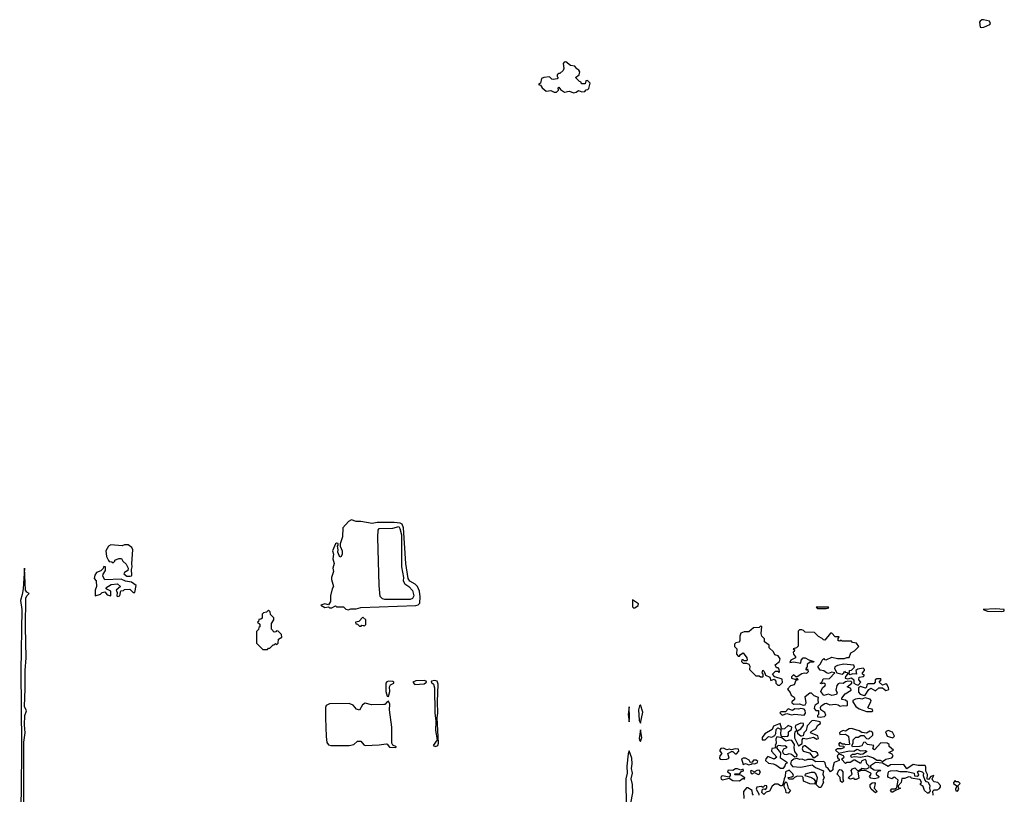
# Model space of a CAD drawing. Extents: x 1980017 to 2252640, y 74400 to 266395.
# Tile 311 of 388: x 2184275 to 2192822, y 185201 to 191927. Entities that reach past the tile are written whole.
import ezdxf

# ---------------------------------------------------------------- set-up
doc = ezdxf.new("R2010")
doc.units = 0

msp = doc.modelspace()

# ---------------------------------------------------------------- linework, layer by layer
at = {"layer": '0CON20XD'}
for points in [[(2192625, 191858.1), (2192645, 191862.5), (2192696.2, 191885), (2192702.3, 191895), (2192695, 191913.5), (2192642.7, 191927.3), (2192626.2, 191925), (2192612.5, 191915), (2192608, 191905), (2192613.6, 191863.6), (2192625, 191858.1)], [(2189085, 191293.3), (2189105, 191297.5), (2189125, 191312.5), (2189155, 191300), (2189180, 191305), (2189191.7, 191318.3), (2189208.3, 191321.7), (2189215, 191330), (2189227.5, 191375), (2189205, 191400), (2189190, 191395), (2189185, 191370), (2189151.7, 191371.7), (2189150, 191385), (2189135, 191390), (2189100, 191425), (2189130.7, 191449.3), (2189137.5, 191475), (2189130, 191490), (2189110.7, 191500.7), (2189094.2, 191524.2), (2189055, 191530), (2189015, 191560), (2189001.7, 191558.3), (2188992.5, 191547.5), (2188997.7, 191502.3), (2188993.3, 191486.7), (2188965, 191460), (2188955, 191460), (2188941.7, 191448.3), (2188940, 191435), (2188950, 191425), (2188940, 191415), (2188905, 191407.5), (2188895, 191410), (2188875, 191430), (2188825, 191426), (2188804.5, 191415.5), (2188795, 191377.5), (2188780, 191365), (2188795, 191357.5), (2188810, 191335), (2188845, 191307.5), (2188885, 191312.5), (2188915, 191297.5), (2188935, 191297.5), (2188952.5, 191315), (2188950, 191335), (2188955, 191340), (2188970.7, 191320.7), (2189005, 191296.7), (2189045, 191307.5), (2189085, 191293.3)], [(2187125, 186802.5), (2187148.3, 186811.7), (2187195, 186812.5), (2187237, 186823), (2187715, 186840.9), (2187735, 186847.8), (2187747.8, 186862.2), (2187752.7, 186915), (2187746, 186966), (2187729.5, 187005), (2187709.2, 187025), (2187661.7, 187051.7), (2187646.5, 187075), (2187626.9, 187205), (2187606.2, 187515), (2187595, 187545.7), (2187577.5, 187555), (2187525, 187560), (2187378.9, 187561.1), (2187335, 187552.9), (2187235, 187571.4), (2187195, 187571.4), (2187155, 187584), (2187130.3, 187569.7), (2187080.8, 187515), (2187076.2, 187436.2), (2187057.5, 187375), (2187057.5, 187355), (2187074, 187315), (2187073.3, 187285), (2187065, 187267.5), (2187055, 187260), (2187037.5, 187305), (2187040, 187325), (2187033.3, 187355), (2187040, 187365), (2187038.3, 187378.3), (2187025, 187382.5), (2187015, 187377.5), (2186989.2, 187315), (2187000, 187285), (2186994, 187245), (2187004, 187205), (2186992.5, 187165), (2187000, 187135), (2186981.2, 187085), (2186981.2, 187065), (2187000, 187005), (2186986.2, 186985), (2186972.9, 186925), (2186973.3, 186875), (2186955, 186847.5), (2186925, 186856.2), (2186890, 186845), (2186925, 186822.5), (2186955, 186830), (2186965, 186820), (2186985, 186820), (2187015, 186837.5), (2187025, 186830), (2187085, 186830), (2187105, 186810), (2187125, 186802.5)], [(2187445, 186893.3), (2187425, 186900), (2187405, 186920), (2187396.7, 187015), (2187384.2, 187435), (2187386.2, 187495), (2187395, 187508), (2187515, 187511.2), (2187565, 187526.2), (2187575, 187510), (2187588, 187455), (2187588.8, 187175), (2187606, 187085), (2187602.5, 187055), (2187618.3, 187028.3), (2187652.5, 187005), (2187685, 186970), (2187696.4, 186923.6), (2187685, 186902.5), (2187665, 186893.8), (2187445, 186893.3)], [(2185235, 187094.4), (2185245, 187097.5), (2185247.5, 187105), (2185246.1, 187153.9), (2185252.5, 187175), (2185248, 187205), (2185256.7, 187325), (2185247.5, 187345), (2185215, 187367.5), (2185183.6, 187366.4), (2185165, 187357.5), (2185067, 187367), (2185045, 187356.7), (2185023.8, 187315), (2185027, 187267), (2185045, 187230), (2185051.7, 187221.7), (2185075, 187220), (2185085, 187210), (2185100, 187225), (2185100, 187235), (2185135, 187250), (2185158.3, 187248.3), (2185170, 187225), (2185198.3, 187198.3), (2185217.5, 187165), (2185212.5, 187145), (2185185, 187126.7), (2185180, 187115), (2185205, 187096.2), (2185235, 187094.4)], [(2184311.2, 184855), (2184310.8, 185655), (2184321.2, 185735), (2184315.8, 185805), (2184318.7, 185885), (2184333.5, 185925), (2184316.5, 185965), (2184323.3, 186116.7), (2184321.2, 186275), (2184329.8, 186385), (2184325.2, 186655), (2184329.3, 186905), (2184336, 186924), (2184356.2, 186945), (2184336.6, 186956.6), (2184326.4, 186975), (2184317.5, 187165), (2184303.5, 186985), (2184296.7, 186935), (2184281.4, 186885), (2184292.1, 186805), (2184283.8, 186273.8), (2184290.9, 185635), (2184287.5, 185205), (2184274.7, 184995)], [(2185125, 186918.8), (2185145, 186923.8), (2185151.7, 186968.3), (2185175, 186970), (2185185, 186980), (2185231.7, 186981.7), (2185260, 186955), (2185275, 186952.5), (2185285.7, 187015.7), (2185245, 187043.3), (2185193.1, 187053.1), (2185155, 187070.6), (2185013.9, 187063.9), (2184996.7, 187095), (2184998.3, 187111.7), (2185020, 187145), (2185020, 187175), (2185005, 187180), (2184998.3, 187161.7), (2184978.3, 187141.7), (2184941.7, 187128.3), (2184926.2, 187105), (2184922.5, 187075), (2184940, 187055), (2184942.5, 187005), (2184930, 186975), (2184930, 186925), (2184975, 186940), (2184990, 186955), (2185015, 186960), (2185035, 186932.5), (2185065, 186923.8), (2185066.2, 186966.2), (2185031.7, 186981.7), (2185022.5, 186995), (2185068.3, 187021.7), (2185125, 187027.5), (2185150, 187005), (2185112.5, 186975), (2185120, 186955), (2185116.7, 186925), (2185125, 186918.8)], [(2189605, 186816.7), (2189615, 186820), (2189645, 186842), (2189646.9, 186855), (2189595, 186890), (2189595, 186830), (2189605, 186816.7)], [(2186425, 186460), (2186435, 186470), (2186445, 186470), (2186475, 186500), (2186485, 186500), (2186495, 186510), (2186508.3, 186501.7), (2186520, 186515), (2186521.7, 186548.3), (2186550, 186565), (2186548.3, 186588.3), (2186518.3, 186618.3), (2186505, 186620), (2186498.3, 186611.7), (2186485, 186610), (2186460, 186635), (2186460, 186685), (2186480, 186715), (2186480, 186735), (2186451.7, 186761.7), (2186450, 186785), (2186435, 186800), (2186418.3, 186781.7), (2186391.7, 186778.3), (2186380, 186765), (2186378.3, 186731.7), (2186368.3, 186721.7), (2186351.7, 186718.3), (2186348.3, 186701.7), (2186340, 186695), (2186358.3, 186678.3), (2186360, 186655), (2186351.7, 186648.3), (2186348.3, 186631.7), (2186330, 186615), (2186330, 186515), (2186385, 186460), (2186425, 186460)], [(2191205, 186814.2), (2191275, 186814.3), (2191298.3, 186821.7), (2191295, 186825.8), (2191190, 186825), (2191205, 186814.2)], [(2192795, 186788), (2192815, 186792.5), (2192822.5, 186795), (2192820, 186805), (2192745, 186810.8), (2192640, 186805), (2192677.7, 186792.3), (2192795, 186788)], [(2187265, 186660), (2187280, 186675), (2187280, 186715), (2187255, 186740), (2187218.3, 186701.7), (2187190, 186695), (2187191.7, 186681.7), (2187208.3, 186678.3), (2187225, 186660), (2187238.3, 186661.7), (2187245, 186670), (2187258.3, 186668.3), (2187265, 186660)], [(2190875, 186150), (2190897, 186173), (2190895, 186200), (2190831.7, 186221.7), (2190810, 186245), (2190835, 186270), (2190855, 186270), (2190865, 186260), (2190870, 186265), (2190867, 186287), (2190858.3, 186298.3), (2190845, 186300), (2190832.5, 186325), (2190870, 186355), (2190877, 186377), (2190860, 186405), (2190831.7, 186411.7), (2190819.3, 186439.3), (2190781.7, 186471.7), (2190780, 186495), (2190740, 186525), (2190741.7, 186551.7), (2190717.5, 186575), (2190713, 186597), (2190718.3, 186658.3), (2190705, 186660), (2190695, 186650), (2190645, 186647.5), (2190605, 186612.5), (2190565, 186612.5), (2190535, 186600), (2190527.5, 186575), (2190527, 186533), (2190518.3, 186521.7), (2190493, 186517), (2190480, 186505), (2190480, 186485), (2190500, 186465), (2190498.3, 186418.3), (2190511.7, 186401.7), (2190525, 186400), (2190533.6, 186416.4), (2190555, 186430), (2190587.5, 186385), (2190590, 186365), (2190585, 186360), (2190565, 186360), (2190555, 186370), (2190545, 186370), (2190540, 186355), (2190555, 186340), (2190585, 186340), (2190605, 186330), (2190612.5, 186315), (2190610, 186285), (2190665, 186230), (2190695, 186230), (2190705, 186220), (2190725, 186220), (2190730, 186225), (2190730, 186245), (2190720, 186255), (2190725, 186280), (2190737, 186267), (2190750, 186235), (2190788.3, 186218.3), (2190795, 186190), (2190825, 186200), (2190840, 186185), (2190840, 186165), (2190855, 186150), (2190875, 186150)], [(2191225, 185872.5), (2191261.7, 185878.3), (2191271.7, 185888.3), (2191263, 185913), (2191230, 185935), (2191227.5, 185955), (2191231.7, 185968.3), (2191265, 185990), (2191275, 185993.3), (2191307, 185977), (2191355, 185983.8), (2191378.8, 185978.8), (2191397, 185967), (2191425, 185973.3), (2191455, 185970), (2191460, 185975), (2191460, 186005), (2191445, 186017.5), (2191413.3, 186023.3), (2191412.5, 186035), (2191440, 186075), (2191493.3, 186105), (2191489.2, 186119.2), (2191457.5, 186135), (2191500, 186165), (2191500, 186175), (2191491.7, 186181.7), (2191465, 186183.3), (2191445, 186178.8), (2191425, 186162.5), (2191395, 186166.2), (2191380.8, 186159.2), (2191370, 186145), (2191360, 186105), (2191372.5, 186085), (2191365, 186067.5), (2191325, 186060), (2191295, 186070), (2191255, 186060), (2191230, 186095), (2191243.8, 186126.2), (2191267.5, 186145), (2191270, 186155), (2191255, 186167.5), (2191235, 186160), (2191222.5, 186165), (2191238.3, 186171.7), (2191250, 186205), (2191305, 186207.5), (2191350, 186255), (2191325, 186262.5), (2191295, 186251.2), (2191277.5, 186255), (2191255, 186273.3), (2191225, 186280), (2191207.5, 186305), (2191207.5, 186315), (2191227.5, 186335), (2191240, 186365), (2191255, 186380), (2191261.7, 186371.7), (2191275, 186370), (2191325, 186392.5), (2191375, 186380), (2191435, 186380), (2191455, 186390), (2191475, 186390), (2191490.7, 186429.3), (2191523, 186447), (2191560, 186485), (2191540, 186515), (2191505, 186520), (2191495, 186530), (2191415, 186530), (2191405, 186540), (2191395, 186530), (2191385, 186532.5), (2191380, 186535), (2191380, 186555), (2191388.3, 186568.3), (2191355, 186570), (2191325, 186600), (2191315, 186600), (2191265, 186540), (2191251.7, 186541.7), (2191240, 186555), (2191210.7, 186570.7), (2191175, 186607.5), (2191095, 186610), (2191080, 186625), (2191065, 186630), (2191045, 186630), (2191033, 186617), (2191031.7, 186488.3), (2191018.3, 186471.7), (2190990, 186465), (2191000, 186455), (2190998.3, 186441.7), (2190990, 186435), (2190991.7, 186418.3), (2191010, 186395), (2191010, 186385), (2190970, 186365), (2190960, 186345), (2190995, 186352.5), (2191055, 186340), (2191060, 186365), (2191075, 186387.5), (2191095, 186387.5), (2191125, 186367.5), (2191170, 186355), (2191165, 186350), (2191135, 186350), (2191111.7, 186328.3), (2191110, 186305), (2191101.7, 186298.3), (2191100, 186285), (2191105, 186280), (2191115, 186290), (2191120, 186265), (2191105, 186250), (2191085, 186252.5), (2191063.6, 186246.4), (2191025, 186220), (2191011.7, 186221.7), (2190991.7, 186238.3), (2190975, 186220), (2190975, 186210), (2191005, 186200), (2191015, 186200), (2191025, 186210), (2191030, 186195), (2191011.7, 186188.3), (2190998.3, 186151.7), (2190965, 186142.5), (2190940, 186115), (2190962.5, 186085), (2190970.7, 186060.7), (2190997.5, 186045), (2191002.5, 186035), (2191002.5, 186025), (2190977.5, 186005), (2190977.5, 185995), (2190994, 185984), (2191045, 185988), (2191075, 185976.7), (2191092.5, 185977.5), (2191102.5, 185995), (2191095, 186050), (2191135, 186082.5), (2191145, 186082.5), (2191168.8, 186058.8), (2191207.5, 186045), (2191202.5, 186025), (2191207.5, 185992.5), (2191180, 185975), (2191173.3, 185965), (2191172.5, 185945), (2191185, 185930), (2191208.3, 185928.3), (2191210, 185895), (2191200, 185885), (2191200, 185875), (2191225, 185872.5)], [(2191555, 186150), (2191577.5, 186175), (2191560, 186195), (2191563, 186217), (2191600, 186225), (2191610, 186235), (2191590, 186245), (2191590, 186255), (2191607.5, 186275), (2191607.5, 186285), (2191596.1, 186296.1), (2191552, 186288), (2191533.6, 186276.4), (2191540, 186245), (2191505, 186247.5), (2191485, 186240), (2191470, 186255), (2191478.3, 186261.7), (2191480, 186275), (2191495, 186280), (2191522.5, 186305), (2191515, 186322.5), (2191428.3, 186331.7), (2191375, 186320), (2191351.7, 186308.3), (2191347.5, 186295), (2191370, 186255), (2191416.2, 186243.8), (2191430, 186255), (2191435, 186270), (2191441.7, 186261.7), (2191458.3, 186258.3), (2191460, 186245), (2191442.5, 186225), (2191440.7, 186210.7), (2191465, 186202.5), (2191495, 186212.5), (2191517.5, 186195), (2191517.5, 186165), (2191535, 186153.3), (2191555, 186150)], [(2187475, 186050), (2187487.5, 186095), (2187484.3, 186135.7), (2187495, 186150.8), (2187523.8, 186165), (2187523.8, 186175), (2187515, 186180), (2187475, 186183.3), (2187461.5, 186178.5), (2187453.7, 186166.3), (2187454.5, 186094.5), (2187464.4, 186054.4), (2187475, 186050)], [(2187706, 186156), (2187785, 186161.2), (2187807.5, 186175), (2187802.5, 186185), (2187785, 186189.4), (2187715, 186187.8), (2187687.5, 186175), (2187706, 186156)], [(2187885, 185617.1), (2187905, 185624.3), (2187910.6, 185645), (2187898.8, 185865), (2187905.4, 185904.5), (2187902, 186005), (2187907.8, 186157.8), (2187898, 186185), (2187875, 186189.4), (2187850, 186185), (2187847.5, 186175), (2187867, 186157), (2187875.8, 186125), (2187877.7, 185907.7), (2187887.5, 185835), (2187883.9, 185756.1), (2187900, 185675), (2187863.3, 185625), (2187885, 185617.1)], [(2191605, 186058.8), (2191615, 186063.3), (2191645, 186110), (2191665, 186122.5), (2191705, 186100), (2191733.9, 186126.1), (2191765, 186126.7), (2191795, 186103.8), (2191813, 186107), (2191820, 186115), (2191817.5, 186125), (2191805, 186152.5), (2191795, 186160), (2191765, 186150), (2191737.5, 186175), (2191752.5, 186195), (2191750, 186205), (2191715, 186202.5), (2191700, 186195), (2191702.5, 186175), (2191690.7, 186159.3), (2191638.3, 186161.7), (2191628.3, 186151.7), (2191627, 186133), (2191616.7, 186123.3), (2191575, 186136.7), (2191557.5, 186125), (2191557, 186087), (2191570, 186070), (2191605, 186058.8)], [(2187535, 185606.7), (2187545, 185613.3), (2187515, 185628), (2187504.4, 185644.4), (2187504.3, 185785), (2187484.3, 185935), (2187487.1, 185985), (2187475, 186008.8), (2187464.5, 186005.5), (2187445, 185981.2), (2187435, 185980), (2187329.6, 185979.5), (2187275, 185993.8), (2187251.2, 185978.8), (2187225, 185932.5), (2187199.3, 185939.3), (2187170, 185975), (2187135, 185988.6), (2186965, 185986.7), (2186936.4, 185973.6), (2186930.5, 185955), (2186929.6, 185865), (2186936.4, 185703.6), (2186941.7, 185651.7), (2186955, 185631.4), (2186975.5, 185625.5), (2187135.6, 185624.4), (2187175.9, 185634.1), (2187208.3, 185661.7), (2187235, 185662.5), (2187261.9, 185631.9), (2187275, 185625.8), (2187395, 185631.4), (2187455, 185640.8), (2187465.7, 185635.7), (2187485, 185610), (2187535, 185606.7)], [(2191675, 185920), (2191680, 185925), (2191675, 185940), (2191645, 185947.5), (2191637.5, 185955), (2191664.2, 186005), (2191666.7, 186016.7), (2191658, 186028), (2191615, 186038.8), (2191585, 186027.5), (2191565, 186033.3), (2191531.7, 186028.3), (2191507.5, 186015), (2191507.5, 186005), (2191532.9, 185962.9), (2191562.2, 185942.2), (2191625, 185920), (2191675, 185920)], [(2189565, 185830), (2189570, 185865), (2189565, 185960), (2189557.5, 185895), (2189565, 185830)], [(2189665, 185820), (2189685.8, 185915), (2189665, 185977.5), (2189655, 185970), (2189646.9, 185935), (2189652.9, 185845), (2189665, 185820)], [(2191085, 185887.5), (2191097.5, 185905), (2191095, 185930), (2191085, 185940), (2191055, 185947.5), (2191035, 185941.2), (2191005, 185942.5), (2190985, 185930), (2190945, 185942.5), (2190921.7, 185918.3), (2190882.5, 185917.5), (2190872.5, 185907.5), (2190895, 185887.5), (2190935, 185903.3), (2190975, 185890), (2191005, 185897.5), (2191085, 185887.5)], [(2191035, 185622.5), (2191066.7, 185643.3), (2191067.5, 185675), (2191075, 185690), (2191105, 185683.3), (2191165, 185697.5), (2191195, 185680), (2191210, 185685), (2191205, 185710), (2191140, 185735), (2191145, 185747.5), (2191185, 185770), (2191205, 185802.5), (2191227.5, 185815), (2191225, 185830), (2191165, 185843.3), (2191150.7, 185839.3), (2191110, 185795), (2191102.5, 185755), (2191082.5, 185735), (2191075, 185710), (2191063, 185707), (2191055, 185706.7), (2191030, 185725), (2191028.3, 185751.7), (2191055, 185770), (2191078.3, 185801.7), (2191080, 185815), (2191055, 185820), (2191010, 185800), (2191007.5, 185785), (2191020, 185755), (2191005, 185740), (2191000, 185725), (2191001.7, 185691.7), (2191035, 185622.5)], [(2189665, 185660), (2189675.8, 185695), (2189665, 185760), (2189653.9, 185685), (2189655, 185672.5), (2189665, 185660)], [(2190745, 185673.3), (2190775, 185702.5), (2190805, 185697.5), (2190829.3, 185710.7), (2190839.3, 185730.7), (2190842.5, 185765), (2190855, 185777.5), (2190878.3, 185768.3), (2190881.7, 185761.7), (2190878.8, 185725), (2190886.2, 185706.2), (2190915, 185702.5), (2190942.5, 185707.5), (2190950, 185715), (2190950, 185745), (2190976, 185764), (2190977.5, 185785), (2190945, 185797.5), (2190915, 185770), (2190895, 185767.5), (2190887.5, 185775), (2190877.5, 185817.5), (2190818.3, 185791.7), (2190807.5, 185765), (2190743.6, 185726.4), (2190720, 185695), (2190720, 185675), (2190745, 185673.3)], [(2191765, 185487.5), (2191775, 185492.5), (2191795, 185506.7), (2191845, 185517.5), (2191856.4, 185533.6), (2191849.3, 185549.3), (2191820, 185565), (2191860, 185585), (2191822.5, 185615), (2191822.5, 185635), (2191805, 185646.7), (2191751.7, 185648.3), (2191695, 185587.5), (2191682.5, 185595), (2191690, 185625), (2191635, 185632.5), (2191615, 185653.3), (2191599.3, 185650.7), (2191585, 185623.3), (2191565, 185616.7), (2191505, 185613.3), (2191497.5, 185625), (2191510, 185645), (2191510, 185675), (2191533, 185697), (2191555, 185697.5), (2191577, 185713), (2191603, 185713), (2191626.4, 185686.4), (2191645, 185682.5), (2191680, 185715), (2191682.5, 185735), (2191666.4, 185746.4), (2191655, 185748.8), (2191625, 185733.3), (2191587, 185737), (2191561.7, 185751.7), (2191495, 185773.8), (2191475, 185768.8), (2191445, 185750), (2191425, 185756.7), (2191400, 185745), (2191392.5, 185735), (2191395, 185720), (2191445, 185722.5), (2191470, 185705), (2191477.5, 185635), (2191445, 185630), (2191437, 185637), (2191415, 185637.5), (2191395, 185650), (2191383, 185637), (2191385, 185630), (2191393, 185623), (2191428.3, 185618.3), (2191430, 185605), (2191405, 185597.5), (2191375, 185597.5), (2191357.5, 185585), (2191385, 185557.5), (2191475, 185580), (2191515, 185576.7), (2191545, 185593.3), (2191575, 185578.8), (2191615, 185582.5), (2191626.4, 185576.4), (2191625, 185570), (2191595, 185550), (2191577, 185547), (2191545, 185556.7), (2191525, 185547.5), (2191505, 185547.5), (2191487.5, 185535), (2191493.6, 185523.6), (2191525, 185530), (2191575, 185522.5), (2191635, 185536.7), (2191688.3, 185518.3), (2191715, 185497.5), (2191745, 185497.5), (2191765, 185487.5)], [(2191855, 185692.5), (2191870, 185705), (2191851.7, 185741.7), (2191815, 185756.2), (2191790, 185745), (2191806.7, 185706.7), (2191855, 185692.5)], [(2190905, 185427.5), (2190917, 185443), (2190925, 185470), (2190940, 185475), (2190880, 185515), (2190881.7, 185561.7), (2190847.5, 185605), (2190860.7, 185629.3), (2190905, 185622.5), (2190916.4, 185626.4), (2190932.5, 185615), (2190932.5, 185605), (2190905, 185592.5), (2190896.7, 185575), (2190900, 185560), (2190911.2, 185551.2), (2190935, 185547.5), (2190955, 185556.7), (2190975, 185550), (2191005, 185526.7), (2191020, 185530), (2191023.3, 185545), (2191004, 185574), (2190997.5, 185605), (2191000, 185635), (2190977.7, 185667.7), (2190955, 185671.2), (2190925, 185663.3), (2190890.7, 185690.7), (2190848.3, 185701.7), (2190839.3, 185680.7), (2190842.5, 185645), (2190832.5, 185625), (2190840, 185615), (2190827, 185603), (2190805, 185600), (2190800, 185575), (2190847.5, 185525), (2190825, 185507.5), (2190770, 185530), (2190751.7, 185508.3), (2190750, 185495), (2190775, 185471.2), (2190816.4, 185466.4), (2190838.3, 185458.3), (2190878.3, 185428.3), (2190905, 185427.5)], [(2189580, 185125), (2189597.9, 185215), (2189595.9, 185285), (2189583.5, 185335), (2189595.3, 185385), (2189585.9, 185425), (2189591.2, 185465), (2189588.4, 185515), (2189565, 185580), (2189556.4, 185553.6), (2189544.2, 185445), (2189547.1, 185385), (2189537.5, 185335), (2189540, 185085)], [(2190375, 185504.4), (2190415, 185506), (2190432.5, 185515), (2190422.5, 185555), (2190455, 185572.5), (2190465, 185572.5), (2190485, 185553.3), (2190498.3, 185551.7), (2190518.8, 185575), (2190515, 185592.5), (2190485, 185596.7), (2190455, 185587.5), (2190435, 185593.3), (2190415, 185588.8), (2190385, 185602.5), (2190360.8, 185599.2), (2190352, 185585), (2190353.8, 185575), (2190370, 185555), (2190353.9, 185536.1), (2190350, 185515), (2190356.1, 185506.1), (2190375, 185504.4)], [(2191175, 185520), (2191207.5, 185545), (2191199.6, 185559.5), (2191185, 185568.8), (2191153.3, 185573.3), (2191095, 185621.2), (2191085, 185623.3), (2191073.8, 185616.2), (2191068.8, 185595), (2191076.1, 185576.1), (2191130.7, 185560.7), (2191162, 185522), (2191175, 185520)], [(2190605, 185457.5), (2190625, 185462.5), (2190635, 185470), (2190655, 185466.2), (2190677.5, 185475), (2190682.5, 185485), (2190667.7, 185497.7), (2190645, 185497.5), (2190635, 185480), (2190625, 185477.5), (2190615, 185480), (2190606.7, 185496.7), (2190575, 185513.8), (2190555, 185516.2), (2190541.7, 185508.3), (2190555, 185460), (2190575, 185467.5), (2190605, 185457.5)], [(2192205, 185192.5), (2192202.5, 185227.5), (2192215, 185240), (2192239.3, 185240.7), (2192259.3, 185250.7), (2192270, 185265), (2192268, 185278), (2192245, 185302.5), (2192215, 185310), (2192201.2, 185321.2), (2192196, 185335), (2192210, 185365), (2192183.3, 185355), (2192165, 185330), (2192152.5, 185332.5), (2192155.9, 185374.1), (2192141.7, 185401.7), (2192141.2, 185441.2), (2192135, 185450), (2192075, 185450), (2192030.7, 185459.3), (2191975, 185422.5), (2191949.3, 185459.3), (2191833.3, 185456.7), (2191815, 185442.5), (2191765, 185472.5), (2191705, 185477.5), (2191661.7, 185448.3), (2191660, 185435), (2191693, 185413), (2191745, 185410), (2191750, 185405), (2191725, 185400), (2191710, 185385), (2191710, 185375), (2191732.5, 185355), (2191730, 185345), (2191695, 185336.7), (2191665, 185340), (2191652.5, 185355), (2191667.5, 185375), (2191662.5, 185385), (2191617, 185407), (2191582.5, 185407.5), (2191550, 185395), (2191559.3, 185340.7), (2191535, 185330), (2191525, 185330), (2191515, 185340), (2191485, 185333.8), (2191467.5, 185345), (2191502.5, 185375), (2191493.3, 185406.7), (2191505, 185422.5), (2191525, 185430), (2191545, 185410), (2191561.7, 185408.3), (2191585, 185427.5), (2191625, 185422.5), (2191650, 185435), (2191650, 185445), (2191630, 185465), (2191622.5, 185495), (2191615, 185502.5), (2191587, 185493), (2191575, 185470), (2191525, 185497.5), (2191515, 185497.5), (2191485, 185477.5), (2191455, 185477.5), (2191445, 185470), (2191410, 185505), (2191432.5, 185525), (2191426.2, 185536.2), (2191407, 185543), (2191385, 185550), (2191372.5, 185535), (2191376.7, 185515), (2191390, 185505), (2191390, 185495), (2191345, 185477.5), (2191332.9, 185435), (2191333.8, 185415), (2191315, 185397.5), (2191293.3, 185425), (2191275, 185437.5), (2191268, 185475), (2191255, 185486.2), (2191185, 185483.3), (2191155, 185503.3), (2191115, 185503.8), (2191095, 185493.8), (2191066.4, 185506.4), (2191045, 185502.5), (2191025, 185512.5), (2190995, 185507.5), (2190971.7, 185488.3), (2190967.5, 185465), (2190982.5, 185442.5), (2191055, 185437.5), (2191155, 185456.7), (2191183.9, 185433.9), (2191252.5, 185405), (2191246.2, 185375), (2191257.5, 185345), (2191247.5, 185325), (2191253, 185303), (2191228.3, 185261.7), (2191215, 185260), (2191190, 185285), (2191200, 185345), (2191185, 185380), (2191170.7, 185390.7), (2191145, 185392), (2191092.5, 185375), (2191090, 185365), (2191147.7, 185347.7), (2191166.7, 185336.7), (2191182.5, 185315), (2191175, 185290), (2191135, 185292.5), (2191080, 185315), (2191076.7, 185346.7), (2191066.7, 185356.7), (2191025, 185357.5), (2191001.7, 185348.3), (2190986.4, 185333.6), (2190952, 185332), (2190945, 185347.5), (2190977, 185353), (2190992.5, 185365), (2190987.7, 185377.7), (2190955, 185410), (2190922.5, 185395), (2190920, 185355), (2190910, 185335), (2190900, 185285), (2190890, 185275), (2190880, 185275), (2190855, 185290), (2190831.2, 185288.8), (2190808.3, 185271.7), (2190785, 185230), (2190755, 185220), (2190735, 185200), (2190718.3, 185218.3), (2190723, 185247), (2190735, 185250), (2190748.3, 185241.7), (2190761.7, 185258.3), (2190760, 185275), (2190743, 185277), (2190725, 185260), (2190715, 185270), (2190675, 185262.5), (2190667.5, 185245), (2190692.5, 185205), (2190690, 185195)], [(2190525, 185317.5), (2190555, 185340), (2190567, 185333), (2190570, 185345), (2190535, 185367.5), (2190485, 185370), (2190480, 185375), (2190485, 185380), (2190525, 185380), (2190541.7, 185398.3), (2190557.5, 185405), (2190555, 185420), (2190535, 185410), (2190505, 185422.5), (2190488.3, 185421.7), (2190465, 185407.5), (2190425, 185410), (2190420, 185395), (2190441.7, 185381.7), (2190442.5, 185365), (2190435, 185350), (2190375, 185362.5), (2190364.2, 185355.8), (2190361.2, 185345), (2190365, 185332.5), (2190377, 185327), (2190435, 185340), (2190465, 185322.5), (2190525, 185317.5)], [(2190685, 185373.3), (2190695, 185376.7), (2190706.2, 185395), (2190695, 185410), (2190675, 185408.8), (2190655, 185397.5), (2190625, 185407.5), (2190618.3, 185401.7), (2190625, 185383.3), (2190635, 185380), (2190655, 185390), (2190685, 185373.3)], [(2191415, 185303.3), (2191400, 185315), (2191398.3, 185348.3), (2191372.5, 185375), (2191385, 185410), (2191393.6, 185416.4), (2191405, 185412.5), (2191420, 185395), (2191420, 185335), (2191427.5, 185315), (2191415, 185303.3)], [(2192165, 185210), (2192155, 185210), (2192130, 185235), (2192119.3, 185269.3), (2192092.5, 185285), (2192102.5, 185305), (2192093.9, 185323.9), (2192085, 185330), (2192015, 185340), (2192010, 185350), (2191995, 185353.3), (2191955, 185337.5), (2191931.7, 185338.3), (2191927, 185303), (2191900, 185275), (2191901.7, 185261.7), (2191920, 185255), (2191865, 185230), (2191855, 185220), (2191845, 185220), (2191833.8, 185235), (2191845, 185250), (2191875, 185250), (2191888.3, 185261.7), (2191900, 185325), (2191875, 185347.5), (2191865, 185350), (2191845, 185336.7), (2191817, 185347), (2191810, 185355), (2191813, 185387), (2191820, 185400), (2191833.8, 185406.2), (2191885, 185408.8), (2191915, 185400), (2191975, 185400), (2192040, 185385), (2192041.7, 185361.7), (2192065, 185357.5), (2192081.7, 185368.3), (2192070, 185395), (2192080, 185405), (2192110, 185395), (2192120, 185385), (2192117.5, 185365), (2192133, 185323), (2192141.7, 185311.7), (2192158.3, 185308.3), (2192176.4, 185276.4), (2192172.5, 185255), (2192178.3, 185231.7), (2192165, 185210)], [(2192415, 185230), (2192427.5, 185245), (2192420, 185275), (2192440, 185295), (2192425, 185310), (2192405, 185310), (2192395, 185320), (2192380, 185305), (2192380, 185295), (2192410, 185275), (2192397.5, 185245), (2192401.7, 185231.7), (2192415, 185230)], [(2190645, 185192.5), (2190636.7, 185205), (2190632.5, 185235), (2190595, 185257.5), (2190585, 185257.5), (2190557.5, 185225), (2190560, 185165)], [(2190945, 185210), (2190930, 185215), (2190927, 185237), (2190910, 185265), (2190910, 185285), (2190925, 185310), (2190935, 185300), (2190947.5, 185255), (2190967.5, 185235), (2190945, 185210)], [(2191705, 185213.3), (2191667.5, 185245), (2191657.5, 185265), (2191657.5, 185285), (2191675, 185300), (2191695, 185302.5), (2191702.5, 185295), (2191693.6, 185253.6), (2191717.5, 185225), (2191705, 185213.3)]]:
    msp.add_lwpolyline(points, dxfattribs=at)

doc.saveas('drawing.dxf')
